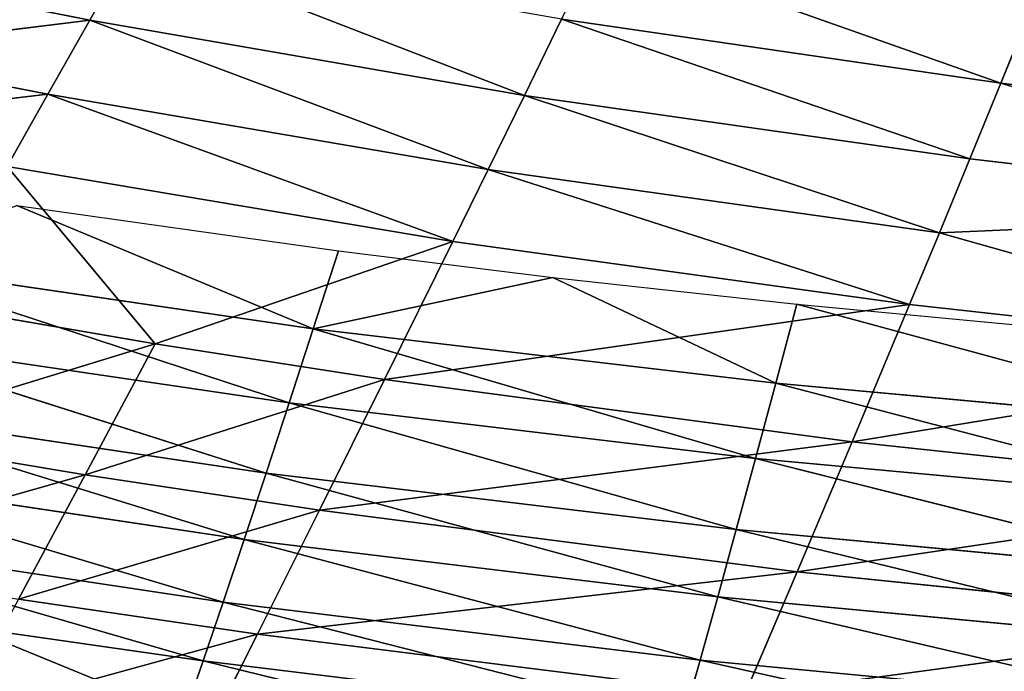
# Model space of a CAD drawing. Extents: x 0 to 500, y 0 to 390.
# Tile 465 of 656: x 170 to 195, y 14 to 30. Entities that reach past the tile are written whole.
import ezdxf

# ---------------------------------------------------------------- set-up
doc = ezdxf.new("R2010")
doc.units = 0
doc.header["$LTSCALE"] = 25.4
doc.layers.get('0').update_dxf_attribs({"linetype": 'CONTINUOUS'})

# ---------------------------------------------------------------- blocks, each defined once
blk = doc.blocks.new('ATLANTA505_-_S_STL')
at = {"color": 0}
for p, q in [((176.269, 105.589, 375.326), (168.789, 112.675, 377.379)), ((176.269, 105.589, 375.326), (168.789, 112.675, 377.379)), ((176.269, 105.589, 375.326), (174.802, 112.709, 378.239)), ((176.269, 105.589, 375.326), (174.802, 112.709, 378.239)), ((188.312, 105.721, 376.833), (176.269, 105.589, 375.326)), ((188.312, 105.721, 376.833), (176.269, 105.589, 375.326)), ((201.698, 99.097, 375.018), (188.312, 105.721, 376.833)), ((201.698, 99.097, 375.018), (188.312, 105.721, 376.833)), ((189.612, 98.904, 373.785), (188.312, 105.721, 376.833)), ((189.612, 98.904, 373.785), (188.312, 105.721, 376.833)), ((172.008, 98.618, 371.381), (164.533, 105.459, 373.508)), ((172.008, 98.618, 371.381), (164.533, 105.459, 373.508)), ((176.269, 105.589, 375.326), (170.361, 105.524, 374.456)), ((176.269, 105.589, 375.326), (170.361, 105.524, 374.456)), ((177.803, 98.712, 372.259), (170.361, 105.524, 374.456)), ((177.803, 98.712, 372.259), (170.361, 105.524, 374.456)), ((172.008, 98.618, 371.381), (170.361, 105.524, 374.456)), ((172.008, 98.618, 371.381), (170.361, 105.524, 374.456)), ((189.612, 98.904, 373.785), (176.269, 105.589, 375.326)), ((189.612, 98.904, 373.785), (176.269, 105.589, 375.326)), ((177.803, 98.712, 372.259), (176.269, 105.589, 375.326)), ((177.803, 98.712, 372.259), (176.269, 105.589, 375.326)), ((189.612, 98.904, 373.785), (201.698, 99.097, 375.018)), ((189.612, 98.904, 373.785), (201.698, 99.097, 375.018)), ((177.803, 98.712, 372.259), (189.612, 98.904, 373.785)), ((177.803, 98.712, 372.259), (189.612, 98.904, 373.785)), ((202.796, 92.595, 371.823), (189.612, 98.904, 373.785)), ((202.796, 92.595, 371.823), (189.612, 98.904, 373.785)), ((190.97, 92.347, 370.568), (189.612, 98.904, 373.785)), ((190.97, 92.347, 370.568), (189.612, 98.904, 373.785)), ((166.289, 98.523, 370.426), (172.008, 98.618, 371.381)), ((166.289, 98.523, 370.426), (172.008, 98.618, 371.381)), ((172.008, 98.618, 371.381), (177.803, 98.712, 372.259)), ((172.008, 98.618, 371.381), (177.803, 98.712, 372.259)), ((179.411, 92.101, 369.023), (172.008, 98.618, 371.381)), ((179.411, 92.101, 369.023), (172.008, 98.618, 371.381)), ((173.736, 91.979, 368.139), (172.008, 98.618, 371.381)), ((173.736, 91.979, 368.139), (172.008, 98.618, 371.381)), ((190.97, 92.347, 370.568), (177.803, 98.712, 372.259)), ((190.97, 92.347, 370.568), (177.803, 98.712, 372.259)), ((179.411, 92.101, 369.023), (177.803, 98.712, 372.259)), ((179.411, 92.101, 369.023), (177.803, 98.712, 372.259)), ((173.736, 91.979, 368.139), (166.289, 98.523, 370.426)), ((173.736, 91.979, 368.139), (166.289, 98.523, 370.426)), ((190.97, 92.347, 370.568), (202.796, 92.595, 371.823)), ((190.97, 92.347, 370.568), (202.796, 92.595, 371.823)), ((179.411, 92.101, 369.023), (190.97, 92.347, 370.568)), ((179.411, 92.101, 369.023), (190.97, 92.347, 370.568)), ((203.942, 86.37, 368.443), (190.97, 92.347, 370.568)), ((203.942, 86.37, 368.443), (190.97, 92.347, 370.568)), ((192.393, 86.072, 367.165), (190.97, 92.347, 370.568)), ((192.393, 86.072, 367.165), (190.97, 92.347, 370.568)), ((173.736, 91.979, 368.139), (179.411, 92.101, 369.023)), ((173.736, 91.979, 368.139), (179.411, 92.101, 369.023)), ((192.393, 86.072, 367.165), (179.411, 92.101, 369.023)), ((192.393, 86.072, 367.165), (179.411, 92.101, 369.023)), ((181.098, 85.777, 365.604), (179.411, 92.101, 369.023)), ((181.098, 85.777, 365.604), (179.411, 92.101, 369.023)), ((168.134, 91.858, 367.178), (173.736, 91.979, 368.139)), ((168.134, 91.858, 367.178), (173.736, 91.979, 368.139)), ((170.076, 85.486, 363.75), (173.736, 91.979, 368.139)), ((170.076, 85.486, 363.75), (173.736, 91.979, 368.139)), ((181.098, 85.777, 365.604), (173.736, 91.979, 368.139)), ((181.098, 85.777, 365.604), (173.736, 91.979, 368.139)), ((203.942, 86.37, 368.443), (192.393, 86.072, 367.165)), ((203.942, 86.37, 368.443), (192.393, 86.072, 367.165)), ((203.942, 86.37, 368.443), (193.128, 83.047, 365.391)), ((203.942, 86.37, 368.443), (193.128, 83.047, 365.391)), ((192.393, 86.072, 367.165), (181.098, 85.777, 365.604)), ((192.393, 86.072, 367.165), (181.098, 85.777, 365.604)), ((192.393, 86.072, 367.165), (181.973, 82.73, 363.823)), ((192.393, 86.072, 367.165), (181.973, 82.73, 363.823)), ((192.393, 86.072, 367.165), (193.128, 83.047, 365.391)), ((192.393, 86.072, 367.165), (193.128, 83.047, 365.391)), ((181.098, 85.777, 365.604), (170.076, 85.486, 363.75)), ((181.098, 85.777, 365.604), (170.076, 85.486, 363.75)), ((181.098, 85.777, 365.604), (171.085, 82.418, 361.964)), ((181.098, 85.777, 365.604), (171.085, 82.418, 361.964)), ((181.098, 85.777, 365.604), (181.973, 82.73, 363.823)), ((181.098, 85.777, 365.604), (181.973, 82.73, 363.823)), ((170.076, 85.486, 363.75), (171.085, 82.418, 361.964)), ((170.076, 85.486, 363.75), (171.085, 82.418, 361.964)), ((164.673, 85.342, 362.709), (171.085, 82.418, 361.964)), ((164.673, 85.342, 362.709), (171.085, 82.418, 361.964)), ((181.973, 82.73, 363.823), (193.128, 83.047, 365.391)), ((181.973, 82.73, 363.823), (193.128, 83.047, 365.391)), ((182.868, 79.765, 361.991), (193.128, 83.047, 365.391)), ((182.868, 79.765, 361.991), (193.128, 83.047, 365.391)), ((193.88, 80.102, 363.566), (193.128, 83.047, 365.391)), ((193.128, 83.047, 365.391), (205.138, 80.441, 364.865)), ((193.88, 80.102, 363.566), (193.128, 83.047, 365.391)), ((193.128, 83.047, 365.391), (205.138, 80.441, 364.865)), ((171.085, 82.418, 361.964), (181.973, 82.73, 363.823)), ((171.085, 82.418, 361.964), (181.973, 82.73, 363.823)), ((172.118, 79.434, 360.129), (181.973, 82.73, 363.823)), ((172.118, 79.434, 360.129), (181.973, 82.73, 363.823)), ((181.973, 82.73, 363.823), (182.868, 79.765, 361.991)), ((181.973, 82.73, 363.823), (182.868, 79.765, 361.991)), ((165.747, 82.264, 360.922), (171.085, 82.418, 361.964)), ((165.747, 82.264, 360.922), (171.085, 82.418, 361.964)), ((171.085, 82.418, 361.964), (172.118, 79.434, 360.129)), ((171.085, 82.418, 361.964), (172.118, 79.434, 360.129)), ((172.118, 79.434, 360.129), (165.747, 82.264, 360.922)), ((172.118, 79.434, 360.129), (165.747, 82.264, 360.922)), ((193.88, 80.102, 363.566), (205.138, 80.441, 364.865)), ((193.88, 80.102, 363.566), (205.138, 80.441, 364.865)), ((194.649, 77.238, 361.69), (205.138, 80.441, 364.865)), ((194.649, 77.238, 361.69), (205.138, 80.441, 364.865)), ((182.868, 79.765, 361.991), (193.88, 80.102, 363.566)), ((182.868, 79.765, 361.991), (193.88, 80.102, 363.566)), ((183.783, 76.884, 360.108), (193.88, 80.102, 363.566)), ((183.783, 76.884, 360.108), (193.88, 80.102, 363.566)), ((194.649, 77.238, 361.69), (193.88, 80.102, 363.566)), ((194.649, 77.238, 361.69), (193.88, 80.102, 363.566)), ((172.118, 79.434, 360.129), (182.868, 79.765, 361.991)), ((172.118, 79.434, 360.129), (182.868, 79.765, 361.991)), ((173.175, 76.536, 358.243), (182.868, 79.765, 361.991)), ((173.175, 76.536, 358.243), (182.868, 79.765, 361.991)), ((182.868, 79.765, 361.991), (183.783, 76.884, 360.108)), ((182.868, 79.765, 361.991), (183.783, 76.884, 360.108)), ((172.118, 79.434, 360.129), (166.847, 79.271, 359.087)), ((172.118, 79.434, 360.129), (166.847, 79.271, 359.087)), ((172.118, 79.434, 360.129), (173.175, 76.536, 358.243)), ((172.118, 79.434, 360.129), (173.175, 76.536, 358.243)), ((194.649, 77.238, 361.69), (205.755, 77.596, 363)), ((194.649, 77.238, 361.69), (205.755, 77.596, 363)), ((183.783, 76.884, 360.108), (194.649, 77.238, 361.69)), ((183.783, 76.884, 360.108), (194.649, 77.238, 361.69)), ((184.719, 74.091, 358.173), (194.649, 77.238, 361.69)), ((184.719, 74.091, 358.173), (194.649, 77.238, 361.69)), ((195.433, 74.46, 359.761), (194.649, 77.238, 361.69)), ((195.433, 74.46, 359.761), (194.649, 77.238, 361.69)), ((174.454, 50.968, 377.345), (174.923, 43.602, 375.988)), ((174.454, 50.968, 377.345), (174.923, 43.602, 375.988)), ((174.923, 43.602, 375.988), (163.915, 36.247, 372.8)), ((174.923, 43.602, 375.988), (163.915, 36.247, 372.8)), ((174.923, 43.602, 375.988), (169.096, 43.595, 375.149)), ((174.923, 43.602, 375.988), (169.096, 43.595, 375.149)), ((186.795, 43.618, 377.438), (174.923, 43.602, 375.988)), ((186.795, 43.618, 377.438), (174.923, 43.602, 375.988)), ((174.923, 43.602, 375.988), (175.418, 36.261, 374.534)), ((174.923, 43.602, 375.988), (175.418, 36.261, 374.534)), ((186.795, 43.618, 377.438), (187.211, 36.276, 375.968)), ((186.795, 43.618, 377.438), (187.211, 36.276, 375.968)), ((187.211, 36.276, 375.968), (199.281, 36.293, 377.114)), ((187.211, 36.276, 375.968), (199.281, 36.293, 377.114)), ((163.915, 36.247, 372.8), (175.418, 36.261, 374.534)), ((163.915, 36.247, 372.8), (175.418, 36.261, 374.534)), ((175.418, 36.261, 374.534), (164.515, 28.934, 371.272)), ((175.418, 36.261, 374.534), (164.515, 28.934, 371.272)), ((175.418, 36.261, 374.534), (187.211, 36.276, 375.968)), ((175.418, 36.261, 374.534), (187.211, 36.276, 375.968)), ((175.418, 36.261, 374.534), (175.938, 28.947, 372.985)), ((175.418, 36.261, 374.534), (175.938, 28.947, 372.985)), ((187.211, 36.276, 375.968), (187.648, 28.962, 374.4)), ((187.211, 36.276, 375.968), (187.648, 28.962, 374.4)), ((199.634, 28.977, 375.531), (187.648, 28.962, 374.4)), ((199.634, 28.977, 375.531), (187.648, 28.962, 374.4)), ((175.938, 28.947, 372.985), (164.515, 28.934, 371.272)), ((175.938, 28.947, 372.985), (164.515, 28.934, 371.272)), ((175.938, 28.947, 372.985), (165.146, 21.652, 369.651)), ((175.938, 28.947, 372.985), (165.146, 21.652, 369.651)), ((187.648, 28.962, 374.4), (175.938, 28.947, 372.985)), ((187.648, 28.962, 374.4), (175.938, 28.947, 372.985)), ((175.938, 28.947, 372.985), (176.483, 21.663, 371.34)), ((175.938, 28.947, 372.985), (176.483, 21.663, 371.34)), ((187.648, 28.962, 374.4), (176.483, 21.663, 371.34)), ((187.648, 28.962, 374.4), (176.483, 21.663, 371.34)), ((187.648, 28.962, 374.4), (188.106, 21.675, 372.735)), ((187.648, 28.962, 374.4), (188.106, 21.675, 372.735)), ((176.483, 21.663, 371.34), (188.106, 21.675, 372.735)), ((176.483, 21.663, 371.34), (188.106, 21.675, 372.735)), ((188.106, 21.675, 372.735), (177.053, 14.411, 369.601)), ((188.106, 21.675, 372.735), (177.053, 14.411, 369.601)), ((188.106, 21.675, 372.735), (200.003, 21.688, 373.85)), ((188.106, 21.675, 372.735), (200.003, 21.688, 373.85)), ((188.106, 21.675, 372.735), (188.584, 14.42, 370.974)), ((188.106, 21.675, 372.735), (188.584, 14.42, 370.974)), ((200.003, 21.688, 373.85), (188.584, 14.42, 370.974)), ((200.003, 21.688, 373.85), (188.584, 14.42, 370.974)), ((165.146, 21.652, 369.651), (176.483, 21.663, 371.34)), ((165.146, 21.652, 369.651), (176.483, 21.663, 371.34)), ((176.483, 21.663, 371.34), (165.806, 14.402, 367.938)), ((176.483, 21.663, 371.34), (165.806, 14.402, 367.938)), ((176.483, 21.663, 371.34), (177.053, 14.411, 369.601)), ((176.483, 21.663, 371.34), (177.053, 14.411, 369.601)), ((177.053, 14.411, 369.601), (165.806, 14.402, 367.938)), ((177.053, 14.411, 369.601), (165.806, 14.402, 367.938)), ((177.053, 14.411, 369.601), (166.495, 7.187, 366.133)), ((177.053, 14.411, 369.601), (166.495, 7.187, 366.133)), ((188.584, 14.42, 370.974), (177.053, 14.411, 369.601)), ((188.584, 14.42, 370.974), (177.053, 14.411, 369.601)), ((177.053, 14.411, 369.601), (177.647, 7.192, 367.767)), ((177.053, 14.411, 369.601), (177.647, 7.192, 367.767)), ((188.584, 14.42, 370.974), (177.647, 7.192, 367.767)), ((188.584, 14.42, 370.974), (177.647, 7.192, 367.767)), ((200.387, 14.43, 372.069), (188.584, 14.42, 370.974)), ((200.387, 14.43, 372.069), (188.584, 14.42, 370.974)), ((188.584, 14.42, 370.974), (189.083, 7.198, 369.115)), ((188.584, 14.42, 370.974), (189.083, 7.198, 369.115)), ((200.387, 14.43, 372.069), (189.083, 7.198, 369.115)), ((200.387, 14.43, 372.069), (189.083, 7.198, 369.115)), ((177.647, 7.192, 367.767), (166.495, 7.187, 366.133)), ((177.647, 7.192, 367.767), (166.495, 7.187, 366.133)), ((170.316, 0.01, 364.719), (177.647, 7.192, 367.767)), ((170.316, 0.01, 364.719), (177.647, 7.192, 367.767)), ((189.083, 7.198, 369.115), (177.647, 7.192, 367.767)), ((189.083, 7.198, 369.115), (177.647, 7.192, 367.767)), ((178.267, 0.01, 365.839), (177.647, 7.192, 367.767)), ((178.267, 0.01, 365.839), (177.647, 7.192, 367.767)), ((183.568, 0.01, 366.495), (177.647, 7.192, 367.767)), ((183.568, 0.01, 366.495), (177.647, 7.192, 367.767)), ((183.568, 0.01, 366.495), (189.083, 7.198, 369.115)), ((183.568, 0.01, 366.495), (189.083, 7.198, 369.115)), ((200.788, 7.203, 370.19), (189.083, 7.198, 369.115)), ((200.788, 7.203, 370.19), (189.083, 7.198, 369.115)), ((189.602, 0.01, 367.16), (189.083, 7.198, 369.115)), ((189.602, 0.01, 367.16), (189.083, 7.198, 369.115)), ((189.602, 0.01, 367.16), (200.788, 7.203, 370.19)), ((189.602, 0.01, 367.16), (200.788, 7.203, 370.19)), ((170.316, 0.01, 364.719), (178.267, 0.01, 365.839)), ((178.267, 0.01, 365.839), (183.568, 0.01, 366.495)), ((183.568, 0.01, 366.495), (189.602, 0.01, 367.16)), ((189.602, 0.01, 367.16), (197.743, 0.01, 367.929))]:
    blk.add_line(p, q, dxfattribs=at)
mesh = blk.add_polyface(dxfattribs=at)
corners = [(176.269, 105.589, 375.326), (168.789, 112.675, 377.379), (174.802, 112.709, 378.239)]
mesh.append_faces([[corners[k] for k in face] for face in [(0, 1, 2)]], dxfattribs={"color": 0})
mesh = blk.add_polyface(dxfattribs=at)
corners = [(176.269, 105.589, 375.326), (170.361, 105.524, 374.456), (168.789, 112.675, 377.379)]
mesh.append_faces([[corners[k] for k in face] for face in [(0, 1, 2)]], dxfattribs={"color": 0})
mesh = blk.add_polyface(dxfattribs=at)
corners = [(188.312, 105.721, 376.833), (176.269, 105.589, 375.326), (174.802, 112.709, 378.239)]
mesh.append_faces([[corners[k] for k in face] for face in [(0, 1, 2)]], dxfattribs={"color": 0})
mesh = blk.add_polyface(dxfattribs=at)
corners = [(189.612, 98.904, 373.785), (176.269, 105.589, 375.326), (188.312, 105.721, 376.833)]
mesh.append_faces([[corners[k] for k in face] for face in [(0, 1, 2)]], dxfattribs={"color": 0})
mesh = blk.add_polyface(dxfattribs=at)
corners = [(201.698, 99.097, 375.018), (188.312, 105.721, 376.833), (200.645, 105.854, 378.041)]
mesh.append_faces([[corners[k] for k in face] for face in [(0, 1, 2)]], dxfattribs={"color": 0})
mesh = blk.add_polyface(dxfattribs=at)
corners = [(201.698, 99.097, 375.018), (189.612, 98.904, 373.785), (188.312, 105.721, 376.833)]
mesh.append_faces([[corners[k] for k in face] for face in [(0, 1, 2)]], dxfattribs={"color": 0})
mesh = blk.add_polyface(dxfattribs=at)
corners = [(172.008, 98.618, 371.381), (164.533, 105.459, 373.508), (170.361, 105.524, 374.456)]
mesh.append_faces([[corners[k] for k in face] for face in [(0, 1, 2)]], dxfattribs={"color": 0})
mesh = blk.add_polyface(dxfattribs=at)
corners = [(172.008, 98.618, 371.381), (166.289, 98.523, 370.426), (164.533, 105.459, 373.508)]
mesh.append_faces([[corners[k] for k in face] for face in [(0, 1, 2)]], dxfattribs={"color": 0})
mesh = blk.add_polyface(dxfattribs=at)
corners = [(177.803, 98.712, 372.259), (170.361, 105.524, 374.456), (176.269, 105.589, 375.326)]
mesh.append_faces([[corners[k] for k in face] for face in [(0, 1, 2)]], dxfattribs={"color": 0})
mesh = blk.add_polyface(dxfattribs=at)
corners = [(177.803, 98.712, 372.259), (172.008, 98.618, 371.381), (170.361, 105.524, 374.456)]
mesh.append_faces([[corners[k] for k in face] for face in [(0, 1, 2)]], dxfattribs={"color": 0})
mesh = blk.add_polyface(dxfattribs=at)
corners = [(189.612, 98.904, 373.785), (177.803, 98.712, 372.259), (176.269, 105.589, 375.326)]
mesh.append_faces([[corners[k] for k in face] for face in [(0, 1, 2)]], dxfattribs={"color": 0})
mesh = blk.add_polyface(dxfattribs=at)
corners = [(202.796, 92.595, 371.823), (189.612, 98.904, 373.785), (201.698, 99.097, 375.018)]
mesh.append_faces([[corners[k] for k in face] for face in [(0, 1, 2)]], dxfattribs={"color": 0})
mesh = blk.add_polyface(dxfattribs=at)
corners = [(190.97, 92.347, 370.568), (177.803, 98.712, 372.259), (189.612, 98.904, 373.785)]
mesh.append_faces([[corners[k] for k in face] for face in [(0, 1, 2)]], dxfattribs={"color": 0})
mesh = blk.add_polyface(dxfattribs=at)
corners = [(202.796, 92.595, 371.823), (190.97, 92.347, 370.568), (189.612, 98.904, 373.785)]
mesh.append_faces([[corners[k] for k in face] for face in [(0, 1, 2)]], dxfattribs={"color": 0})
mesh = blk.add_polyface(dxfattribs=at)
corners = [(173.736, 91.979, 368.139), (166.289, 98.523, 370.426), (172.008, 98.618, 371.381)]
mesh.append_faces([[corners[k] for k in face] for face in [(0, 1, 2)]], dxfattribs={"color": 0})
mesh = blk.add_polyface(dxfattribs=at)
corners = [(179.411, 92.101, 369.023), (172.008, 98.618, 371.381), (177.803, 98.712, 372.259)]
mesh.append_faces([[corners[k] for k in face] for face in [(0, 1, 2)]], dxfattribs={"color": 0})
mesh = blk.add_polyface(dxfattribs=at)
corners = [(179.411, 92.101, 369.023), (173.736, 91.979, 368.139), (172.008, 98.618, 371.381)]
mesh.append_faces([[corners[k] for k in face] for face in [(0, 1, 2)]], dxfattribs={"color": 0})
mesh = blk.add_polyface(dxfattribs=at)
corners = [(190.97, 92.347, 370.568), (179.411, 92.101, 369.023), (177.803, 98.712, 372.259)]
mesh.append_faces([[corners[k] for k in face] for face in [(0, 1, 2)]], dxfattribs={"color": 0})
mesh = blk.add_polyface(dxfattribs=at)
corners = [(173.736, 91.979, 368.139), (168.134, 91.858, 367.178), (166.289, 98.523, 370.426)]
mesh.append_faces([[corners[k] for k in face] for face in [(0, 1, 2)]], dxfattribs={"color": 0})
mesh = blk.add_polyface(dxfattribs=at)
corners = [(203.942, 86.37, 368.443), (190.97, 92.347, 370.568), (202.796, 92.595, 371.823)]
mesh.append_faces([[corners[k] for k in face] for face in [(0, 1, 2)]], dxfattribs={"color": 0})
mesh = blk.add_polyface(dxfattribs=at)
corners = [(192.393, 86.072, 367.165), (179.411, 92.101, 369.023), (190.97, 92.347, 370.568)]
mesh.append_faces([[corners[k] for k in face] for face in [(0, 1, 2)]], dxfattribs={"color": 0})
mesh = blk.add_polyface(dxfattribs=at)
corners = [(203.942, 86.37, 368.443), (192.393, 86.072, 367.165), (190.97, 92.347, 370.568)]
mesh.append_faces([[corners[k] for k in face] for face in [(0, 1, 2)]], dxfattribs={"color": 0})
mesh = blk.add_polyface(dxfattribs=at)
corners = [(181.098, 85.777, 365.604), (173.736, 91.979, 368.139), (179.411, 92.101, 369.023)]
mesh.append_faces([[corners[k] for k in face] for face in [(0, 1, 2)]], dxfattribs={"color": 0})
mesh = blk.add_polyface(dxfattribs=at)
corners = [(192.393, 86.072, 367.165), (181.098, 85.777, 365.604), (179.411, 92.101, 369.023)]
mesh.append_faces([[corners[k] for k in face] for face in [(0, 1, 2)]], dxfattribs={"color": 0})
mesh = blk.add_polyface(dxfattribs=at)
corners = [(173.736, 91.979, 368.139), (170.076, 85.486, 363.75), (168.134, 91.858, 367.178)]
mesh.append_faces([[corners[k] for k in face] for face in [(0, 1, 2)]], dxfattribs={"color": 0})
mesh = blk.add_polyface(dxfattribs=at)
corners = [(181.098, 85.777, 365.604), (170.076, 85.486, 363.75), (173.736, 91.979, 368.139)]
mesh.append_faces([[corners[k] for k in face] for face in [(0, 1, 2)]], dxfattribs={"color": 0})
mesh = blk.add_polyface(dxfattribs=at)
corners = [(203.942, 86.37, 368.443), (193.128, 83.047, 365.391), (192.393, 86.072, 367.165)]
mesh.append_faces([[corners[k] for k in face] for face in [(0, 1, 2)]], dxfattribs={"color": 0})
mesh = blk.add_polyface(dxfattribs=at)
corners = [(205.138, 80.441, 364.865), (193.128, 83.047, 365.391), (203.942, 86.37, 368.443)]
mesh.append_faces([[corners[k] for k in face] for face in [(0, 1, 2)]], dxfattribs={"color": 0})
mesh = blk.add_polyface(dxfattribs=at)
corners = [(192.393, 86.072, 367.165), (181.973, 82.73, 363.823), (181.098, 85.777, 365.604)]
mesh.append_faces([[corners[k] for k in face] for face in [(0, 1, 2)]], dxfattribs={"color": 0})
mesh = blk.add_polyface(dxfattribs=at)
corners = [(193.128, 83.047, 365.391), (181.973, 82.73, 363.823), (192.393, 86.072, 367.165)]
mesh.append_faces([[corners[k] for k in face] for face in [(0, 1, 2)]], dxfattribs={"color": 0})
mesh = blk.add_polyface(dxfattribs=at)
corners = [(181.098, 85.777, 365.604), (171.085, 82.418, 361.964), (170.076, 85.486, 363.75)]
mesh.append_faces([[corners[k] for k in face] for face in [(0, 1, 2)]], dxfattribs={"color": 0})
mesh = blk.add_polyface(dxfattribs=at)
corners = [(181.973, 82.73, 363.823), (171.085, 82.418, 361.964), (181.098, 85.777, 365.604)]
mesh.append_faces([[corners[k] for k in face] for face in [(0, 1, 2)]], dxfattribs={"color": 0})
mesh = blk.add_polyface(dxfattribs=at)
corners = [(171.085, 82.418, 361.964), (164.673, 85.342, 362.709), (170.076, 85.486, 363.75)]
mesh.append_faces([[corners[k] for k in face] for face in [(0, 1, 2)]], dxfattribs={"color": 0})
mesh = blk.add_polyface(dxfattribs=at)
corners = [(171.085, 82.418, 361.964), (165.747, 82.264, 360.922), (164.673, 85.342, 362.709)]
mesh.append_faces([[corners[k] for k in face] for face in [(0, 1, 2)]], dxfattribs={"color": 0})
mesh = blk.add_polyface(dxfattribs=at)
corners = [(193.128, 83.047, 365.391), (182.868, 79.765, 361.991), (181.973, 82.73, 363.823)]
mesh.append_faces([[corners[k] for k in face] for face in [(0, 1, 2)]], dxfattribs={"color": 0})
mesh = blk.add_polyface(dxfattribs=at)
corners = [(193.88, 80.102, 363.566), (182.868, 79.765, 361.991), (193.128, 83.047, 365.391)]
mesh.append_faces([[corners[k] for k in face] for face in [(0, 1, 2)]], dxfattribs={"color": 0})
mesh = blk.add_polyface(dxfattribs=at)
corners = [(205.138, 80.441, 364.865), (193.88, 80.102, 363.566), (193.128, 83.047, 365.391)]
mesh.append_faces([[corners[k] for k in face] for face in [(0, 1, 2)]], dxfattribs={"color": 0})
mesh = blk.add_polyface(dxfattribs=at)
corners = [(181.973, 82.73, 363.823), (172.118, 79.434, 360.129), (171.085, 82.418, 361.964)]
mesh.append_faces([[corners[k] for k in face] for face in [(0, 1, 2)]], dxfattribs={"color": 0})
mesh = blk.add_polyface(dxfattribs=at)
corners = [(182.868, 79.765, 361.991), (172.118, 79.434, 360.129), (181.973, 82.73, 363.823)]
mesh.append_faces([[corners[k] for k in face] for face in [(0, 1, 2)]], dxfattribs={"color": 0})
mesh = blk.add_polyface(dxfattribs=at)
corners = [(172.118, 79.434, 360.129), (165.747, 82.264, 360.922), (171.085, 82.418, 361.964)]
mesh.append_faces([[corners[k] for k in face] for face in [(0, 1, 2)]], dxfattribs={"color": 0})
mesh = blk.add_polyface(dxfattribs=at)
corners = [(172.118, 79.434, 360.129), (166.847, 79.271, 359.087), (165.747, 82.264, 360.922)]
mesh.append_faces([[corners[k] for k in face] for face in [(0, 1, 2)]], dxfattribs={"color": 0})
mesh = blk.add_polyface(dxfattribs=at)
corners = [(205.138, 80.441, 364.865), (194.649, 77.238, 361.69), (193.88, 80.102, 363.566)]
mesh.append_faces([[corners[k] for k in face] for face in [(0, 1, 2)]], dxfattribs={"color": 0})
mesh = blk.add_polyface(dxfattribs=at)
corners = [(205.755, 77.596, 363), (194.649, 77.238, 361.69), (205.138, 80.441, 364.865)]
mesh.append_faces([[corners[k] for k in face] for face in [(0, 1, 2)]], dxfattribs={"color": 0})
mesh = blk.add_polyface(dxfattribs=at)
corners = [(193.88, 80.102, 363.566), (183.783, 76.884, 360.108), (182.868, 79.765, 361.991)]
mesh.append_faces([[corners[k] for k in face] for face in [(0, 1, 2)]], dxfattribs={"color": 0})
mesh = blk.add_polyface(dxfattribs=at)
corners = [(194.649, 77.238, 361.69), (183.783, 76.884, 360.108), (193.88, 80.102, 363.566)]
mesh.append_faces([[corners[k] for k in face] for face in [(0, 1, 2)]], dxfattribs={"color": 0})
mesh = blk.add_polyface(dxfattribs=at)
corners = [(182.868, 79.765, 361.991), (173.175, 76.536, 358.243), (172.118, 79.434, 360.129)]
mesh.append_faces([[corners[k] for k in face] for face in [(0, 1, 2)]], dxfattribs={"color": 0})
mesh = blk.add_polyface(dxfattribs=at)
corners = [(183.783, 76.884, 360.108), (173.175, 76.536, 358.243), (182.868, 79.765, 361.991)]
mesh.append_faces([[corners[k] for k in face] for face in [(0, 1, 2)]], dxfattribs={"color": 0})
mesh = blk.add_polyface(dxfattribs=at)
corners = [(173.175, 76.536, 358.243), (166.847, 79.271, 359.087), (172.118, 79.434, 360.129)]
mesh.append_faces([[corners[k] for k in face] for face in [(0, 1, 2)]], dxfattribs={"color": 0})
mesh = blk.add_polyface(dxfattribs=at)
corners = [(205.755, 77.596, 363), (195.433, 74.46, 359.761), (194.649, 77.238, 361.69)]
mesh.append_faces([[corners[k] for k in face] for face in [(0, 1, 2)]], dxfattribs={"color": 0})
mesh = blk.add_polyface(dxfattribs=at)
corners = [(194.649, 77.238, 361.69), (184.719, 74.091, 358.173), (183.783, 76.884, 360.108)]
mesh.append_faces([[corners[k] for k in face] for face in [(0, 1, 2)]], dxfattribs={"color": 0})
mesh = blk.add_polyface(dxfattribs=at)
corners = [(195.433, 74.46, 359.761), (184.719, 74.091, 358.173), (194.649, 77.238, 361.69)]
mesh.append_faces([[corners[k] for k in face] for face in [(0, 1, 2)]], dxfattribs={"color": 0})
mesh = blk.add_polyface(dxfattribs=at)
corners = [(169.096, 43.595, 375.149), (174.454, 50.968, 377.345), (168.591, 50.961, 376.499), (174.923, 43.602, 375.988)]
mesh.append_faces([[corners[k] for k in face] for face in [(0, 1, 2), (1, 0, 3)]], dxfattribs={"vtx0": -1, "color": 0})
mesh = blk.add_polyface(dxfattribs=at)
corners = [(174.923, 43.602, 375.988), (186.4, 50.984, 378.809), (174.454, 50.968, 377.345), (186.795, 43.618, 377.438)]
mesh.append_faces([[corners[k] for k in face] for face in [(0, 1, 2), (1, 0, 3)]], dxfattribs={"vtx0": -1, "color": 0})
mesh = blk.add_polyface(dxfattribs=at)
corners = [(175.418, 36.261, 374.534), (174.923, 43.602, 375.988), (163.915, 36.247, 372.8)]
mesh.append_faces([[corners[k] for k in face] for face in [(0, 1, 2)]], dxfattribs={"color": 0})
mesh = blk.add_polyface(dxfattribs=at)
corners = [(174.923, 43.602, 375.988), (169.096, 43.595, 375.149), (163.915, 36.247, 372.8)]
mesh.append_faces([[corners[k] for k in face] for face in [(0, 1, 2)]], dxfattribs={"color": 0})
mesh = blk.add_polyface(dxfattribs=at)
corners = [(175.418, 36.261, 374.534), (186.795, 43.618, 377.438), (174.923, 43.602, 375.988), (187.211, 36.276, 375.968)]
mesh.append_faces([[corners[k] for k in face] for face in [(0, 1, 2), (1, 0, 3)]], dxfattribs={"vtx0": -1, "color": 0})
mesh = blk.add_polyface(dxfattribs=at)
corners = [(187.211, 36.276, 375.968), (198.945, 43.635, 378.597), (186.795, 43.618, 377.438), (199.281, 36.293, 377.114)]
mesh.append_faces([[corners[k] for k in face] for face in [(0, 1, 2), (1, 0, 3)]], dxfattribs={"vtx0": -1, "color": 0})
mesh = blk.add_polyface(dxfattribs=at)
corners = [(187.648, 28.962, 374.4), (199.281, 36.293, 377.114), (187.211, 36.276, 375.968), (199.634, 28.977, 375.531)]
mesh.append_faces([[corners[k] for k in face] for face in [(0, 1, 2), (1, 0, 3)]], dxfattribs={"vtx0": -1, "color": 0})
mesh = blk.add_polyface(dxfattribs=at)
corners = [(175.418, 36.261, 374.534), (163.915, 36.247, 372.8), (164.515, 28.934, 371.272)]
mesh.append_faces([[corners[k] for k in face] for face in [(0, 1, 2)]], dxfattribs={"color": 0})
mesh = blk.add_polyface(dxfattribs=at)
corners = [(175.938, 28.947, 372.985), (175.418, 36.261, 374.534), (164.515, 28.934, 371.272)]
mesh.append_faces([[corners[k] for k in face] for face in [(0, 1, 2)]], dxfattribs={"color": 0})
mesh = blk.add_polyface(dxfattribs=at)
corners = [(175.938, 28.947, 372.985), (187.211, 36.276, 375.968), (175.418, 36.261, 374.534), (187.648, 28.962, 374.4)]
mesh.append_faces([[corners[k] for k in face] for face in [(0, 1, 2), (1, 0, 3)]], dxfattribs={"vtx0": -1, "color": 0})
mesh = blk.add_polyface(dxfattribs=at)
corners = [(188.106, 21.675, 372.735), (199.634, 28.977, 375.531), (187.648, 28.962, 374.4), (200.003, 21.688, 373.85)]
mesh.append_faces([[corners[k] for k in face] for face in [(0, 1, 2), (1, 0, 3)]], dxfattribs={"vtx0": -1, "color": 0})
mesh = blk.add_polyface(dxfattribs=at)
corners = [(175.938, 28.947, 372.985), (164.515, 28.934, 371.272), (165.146, 21.652, 369.651)]
mesh.append_faces([[corners[k] for k in face] for face in [(0, 1, 2)]], dxfattribs={"color": 0})
mesh = blk.add_polyface(dxfattribs=at)
corners = [(176.483, 21.663, 371.34), (175.938, 28.947, 372.985), (165.146, 21.652, 369.651)]
mesh.append_faces([[corners[k] for k in face] for face in [(0, 1, 2)]], dxfattribs={"color": 0})
mesh = blk.add_polyface(dxfattribs=at)
corners = [(187.648, 28.962, 374.4), (175.938, 28.947, 372.985), (176.483, 21.663, 371.34)]
mesh.append_faces([[corners[k] for k in face] for face in [(0, 1, 2)]], dxfattribs={"color": 0})
mesh = blk.add_polyface(dxfattribs=at)
corners = [(188.106, 21.675, 372.735), (187.648, 28.962, 374.4), (176.483, 21.663, 371.34)]
mesh.append_faces([[corners[k] for k in face] for face in [(0, 1, 2)]], dxfattribs={"color": 0})
mesh = blk.add_polyface(dxfattribs=at)
corners = [(188.106, 21.675, 372.735), (176.483, 21.663, 371.34), (177.053, 14.411, 369.601)]
mesh.append_faces([[corners[k] for k in face] for face in [(0, 1, 2)]], dxfattribs={"color": 0})
mesh = blk.add_polyface(dxfattribs=at)
corners = [(188.584, 14.42, 370.974), (188.106, 21.675, 372.735), (177.053, 14.411, 369.601)]
mesh.append_faces([[corners[k] for k in face] for face in [(0, 1, 2)]], dxfattribs={"color": 0})
mesh = blk.add_polyface(dxfattribs=at)
corners = [(200.003, 21.688, 373.85), (188.106, 21.675, 372.735), (188.584, 14.42, 370.974)]
mesh.append_faces([[corners[k] for k in face] for face in [(0, 1, 2)]], dxfattribs={"color": 0})
mesh = blk.add_polyface(dxfattribs=at)
corners = [(200.387, 14.43, 372.069), (200.003, 21.688, 373.85), (188.584, 14.42, 370.974)]
mesh.append_faces([[corners[k] for k in face] for face in [(0, 1, 2)]], dxfattribs={"color": 0})
mesh = blk.add_polyface(dxfattribs=at)
corners = [(176.483, 21.663, 371.34), (165.146, 21.652, 369.651), (165.806, 14.402, 367.938)]
mesh.append_faces([[corners[k] for k in face] for face in [(0, 1, 2)]], dxfattribs={"color": 0})
mesh = blk.add_polyface(dxfattribs=at)
corners = [(177.053, 14.411, 369.601), (176.483, 21.663, 371.34), (165.806, 14.402, 367.938)]
mesh.append_faces([[corners[k] for k in face] for face in [(0, 1, 2)]], dxfattribs={"color": 0})
mesh = blk.add_polyface(dxfattribs=at)
corners = [(177.053, 14.411, 369.601), (165.806, 14.402, 367.938), (166.495, 7.187, 366.133)]
mesh.append_faces([[corners[k] for k in face] for face in [(0, 1, 2)]], dxfattribs={"color": 0})
mesh = blk.add_polyface(dxfattribs=at)
corners = [(177.647, 7.192, 367.767), (177.053, 14.411, 369.601), (166.495, 7.187, 366.133)]
mesh.append_faces([[corners[k] for k in face] for face in [(0, 1, 2)]], dxfattribs={"color": 0})
mesh = blk.add_polyface(dxfattribs=at)
corners = [(188.584, 14.42, 370.974), (177.053, 14.411, 369.601), (177.647, 7.192, 367.767)]
mesh.append_faces([[corners[k] for k in face] for face in [(0, 1, 2)]], dxfattribs={"color": 0})
mesh = blk.add_polyface(dxfattribs=at)
corners = [(189.083, 7.198, 369.115), (188.584, 14.42, 370.974), (177.647, 7.192, 367.767)]
mesh.append_faces([[corners[k] for k in face] for face in [(0, 1, 2)]], dxfattribs={"color": 0})
mesh = blk.add_polyface(dxfattribs=at)
corners = [(200.387, 14.43, 372.069), (188.584, 14.42, 370.974), (189.083, 7.198, 369.115)]
mesh.append_faces([[corners[k] for k in face] for face in [(0, 1, 2)]], dxfattribs={"color": 0})
mesh = blk.add_polyface(dxfattribs=at)
corners = [(200.788, 7.203, 370.19), (200.387, 14.43, 372.069), (189.083, 7.198, 369.115)]
mesh.append_faces([[corners[k] for k in face] for face in [(0, 1, 2)]], dxfattribs={"color": 0})
mesh = blk.add_polyface(dxfattribs=at)
corners = [(177.647, 7.192, 367.767), (166.495, 7.187, 366.133), (170.316, 0.01, 364.719)]
mesh.append_faces([[corners[k] for k in face] for face in [(0, 1, 2)]], dxfattribs={"color": 0})
mesh = blk.add_polyface(dxfattribs=at)
corners = [(178.267, 0.01, 365.839), (177.647, 7.192, 367.767), (170.316, 0.01, 364.719)]
mesh.append_faces([[corners[k] for k in face] for face in [(0, 1, 2)]], dxfattribs={"color": 0})
mesh = blk.add_polyface(dxfattribs=at)
corners = [(189.083, 7.198, 369.115), (177.647, 7.192, 367.767), (183.568, 0.01, 366.495)]
mesh.append_faces([[corners[k] for k in face] for face in [(0, 1, 2)]], dxfattribs={"color": 0})
mesh = blk.add_polyface(dxfattribs=at)
corners = [(183.568, 0.01, 366.495), (177.647, 7.192, 367.767), (178.267, 0.01, 365.839)]
mesh.append_faces([[corners[k] for k in face] for face in [(0, 1, 2)]], dxfattribs={"color": 0})
mesh = blk.add_polyface(dxfattribs=at)
corners = [(189.602, 0.01, 367.16), (189.083, 7.198, 369.115), (183.568, 0.01, 366.495)]
mesh.append_faces([[corners[k] for k in face] for face in [(0, 1, 2)]], dxfattribs={"color": 0})
mesh = blk.add_polyface(dxfattribs=at)
corners = [(200.788, 7.203, 370.19), (189.083, 7.198, 369.115), (189.602, 0.01, 367.16)]
mesh.append_faces([[corners[k] for k in face] for face in [(0, 1, 2)]], dxfattribs={"color": 0})
mesh = blk.add_polyface(dxfattribs=at)
corners = [(200.788, 7.203, 370.19), (189.602, 0.01, 367.16), (197.743, 0.01, 367.929)]
mesh.append_faces([[corners[k] for k in face] for face in [(0, 1, 2)]], dxfattribs={"color": 0})

msp = doc.modelspace()

# ---------------------------------------------------------------- block references
at = {"color": 254, "extrusion": (0, -1, 1.11022e-16)}
msp.add_blockref('ATLANTA505_-_S_STL', (-0.149, -0.01, -389.852), dxfattribs=at)

doc.saveas('drawing.dxf')
